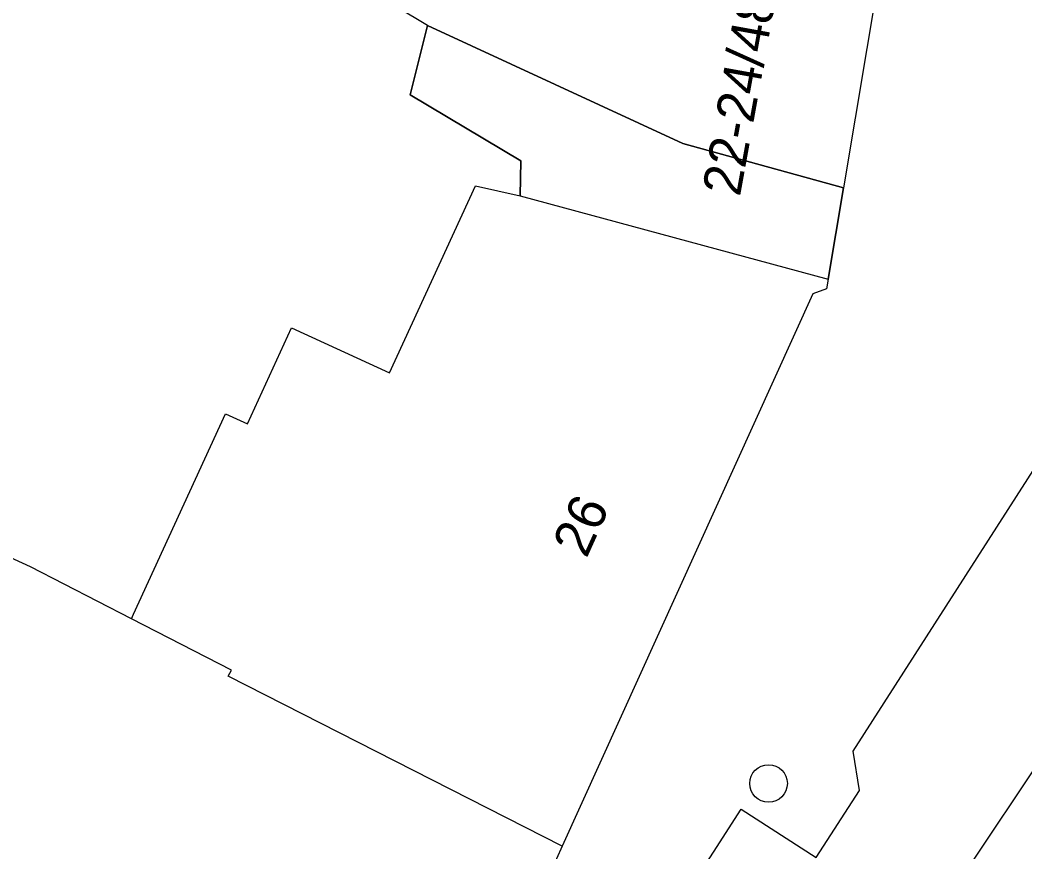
# Model space of a CAD drawing. Extents: x 160664 to 161506, y 382245 to 383288.
# Drawn here: x 161106 to 161132.15, y 383110.59 to 383132.25 of the extents above; entities that cross this region are included whole.
import ezdxf

# ---------------------------------------------------------------- set-up
doc = ezdxf.new("R2010")
doc.units = 0
for name, color, linetype in [('IMGEO_Boom', 7, 'Continuous'), ('IMGEO_Pand', 7, 'Continuous'), ('IMGEO_Pand_nummerreeks', 7, 'Continuous'), ('IMGEO_Pand_overbouw', 7, 'Continuous'), ('IMGEO_Rijbaan_lokaal_open', 7, 'Continuous'), ('IMGEO_Voetpad_open', 7, 'Continuous')]:
    doc.layers.add(name, color=color, linetype=linetype)

msp = doc.modelspace()

# ---------------------------------------------------------------- linework, layer by layer
at = {"layer": 'IMGEO_Boom'}
msp.add_circle((161125.476, 383112.368), 0.489, dxfattribs=at)
at = {"layer": 'IMGEO_Pand'}
for points in [[(161116.598, 383132.104), (161102.611, 383140.477), (161099.139, 383142.555), (161097.125, 383138.696), (161093.57, 383140.552), (161091.641, 383136.9), (161095.213, 383135.035), (161090.502, 383126.011), (161081.643, 383130.636)], [(161128.643, 383135.145), (161127.423, 383127.878)], [(161116.598, 383132.104), (161123.247, 383129.032), (161127.423, 383127.878)], [(161108.894, 383116.654), (161108.95, 383116.775), (161111.345, 383121.996), (161111.915, 383121.735), (161113.061, 383124.233), (161115.611, 383123.064), (161117.845, 383127.933), (161119.014, 383127.673)], [(161119.014, 383127.673), (161127.024, 383125.501)], [(161127.024, 383125.501), (161126.982, 383125.25), (161126.626, 383125.121), (161120.108, 383110.731)], [(161108.894, 383116.654), (161106.266, 383118.007), (161099.825, 383120.963), (161097.042, 383115.272), (161104.228, 383111.663), (161102.23, 383107.686)], [(161120.108, 383110.731), (161111.409, 383115.158), (161111.496, 383115.315), (161108.894, 383116.654)], [(161120.108, 383110.731), (161119.96, 383110.405), (161115.365, 383101.087)]]:
    msp.add_lwpolyline(points, dxfattribs=at)
at = {"layer": 'IMGEO_Pand_overbouw'}
msp.add_lwpolyline([(161127.423, 383127.878), (161123.247, 383129.032), (161116.598, 383132.104), (161116.147, 383130.304), (161119.028, 383128.579), (161119.014, 383127.673), (161127.024, 383125.501)], close=True, dxfattribs=at)
at = {"layer": 'IMGEO_Rijbaan_lokaal_open'}
for points in [[(161119.014, 383127.673), (161119.028, 383128.579), (161116.147, 383130.304), (161116.598, 383132.104)], [(161127.423, 383127.878), (161127.024, 383125.501)]]:
    msp.add_lwpolyline(points, dxfattribs=at)
at = {"layer": 'IMGEO_Voetpad_open'}
for points in [[(161126.716, 383110.439), (161127.839, 383112.186), (161127.679, 383113.208), (161135.448, 383125.333), (161133.773, 383126.361), (161133.469, 383127.948), (161135.792, 383131.655), (161135.611, 383132.118)], [(161124.699, 383099.854), (161130.179, 383108.315), (161129.967, 383109.115), (161137.681, 383120.657), (161139.128, 383122.904), (161141.184, 383123.375), (161143.502, 383124.543), (161144.392, 383124.992)], [(161120.161, 383100.245), (161118.207, 383101.501), (161124.761, 383111.696), (161126.716, 383110.439)]]:
    msp.add_lwpolyline(points, dxfattribs=at)

# ---------------------------------------------------------------- texts
at = {"layer": 'IMGEO_Pand_nummerreeks'}
for s, rotation, p in [('22-24/48', 79.7349, (161124.729, 383127.63)), ('26', 65.6724, (161120.735, 383118.209))]:
    msp.add_text(s, height=1, rotation=rotation, dxfattribs=at).set_placement(p)

doc.saveas('drawing.dxf')
